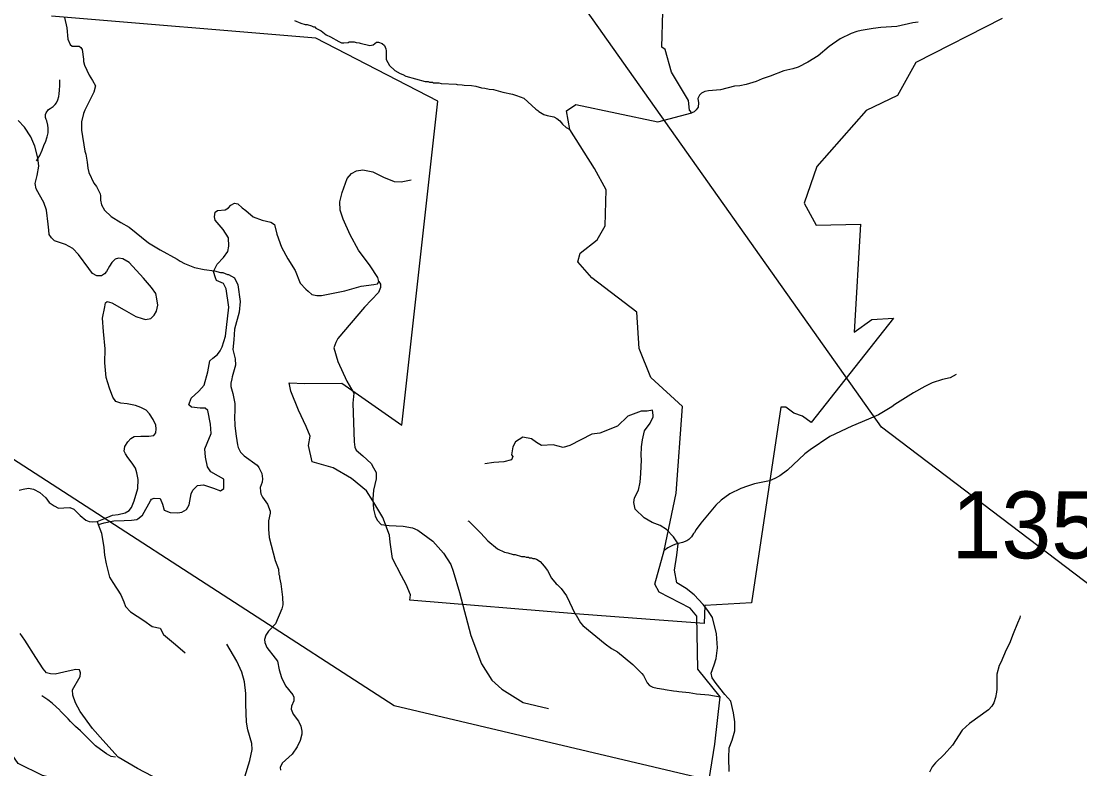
# Model space of a CAD drawing. Extents: x 1248224 to 1454986, y 825081 to 985870.
# Drawn here: x 1300750 to 1308662, y 908787 to 914371 of the extents above; entities that cross this region are included whole.
import ezdxf

# ---------------------------------------------------------------- set-up
doc = ezdxf.new("R2010")
doc.units = 0
for name, color, linetype in [('Exist Boundary Land Use Forest State Division NC Forest Resources', 7, 'Continuous'), ('Exist Hydrographic Creek Single Shore', 7, 'Continuous'), ('Exist Hydrographic Misc Water Feature', 7, 'Continuous'), ('Exist Road Non-System Type 51', 7, 'Continuous'), ('Exist Road Secondary Structure Standard Bridge Number Label', 7, 'Continuous'), ('Exist Road Secondary Type 41 Attributed', 7, 'Continuous'), ('Exist Road Secondary Type 51 Attributed', 7, 'Continuous'), ('Exist Road Secondary Type 51 Number Label', 7, 'Continuous')]:
    doc.layers.add(name, color=color, linetype=linetype)

msp = doc.modelspace()

# ---------------------------------------------------------------- linework, layer by layer
at = {"layer": 'Exist Boundary Land Use Forest State Division NC Forest Resources'}
msp.add_lwpolyline([(1308080.3, 914391.6), (1307435.4, 914063.3), (1307298.5, 913817.3), (1307063.6, 913703), (1306695.6, 913286.1), (1306600.9, 913012), (1306691.6, 912848), (1307021.7, 912855.9), (1306975.1, 912049), (1307106.7, 912143.7), (1307269.4, 912153.3), (1306652.8, 911374.3), (1306588.5, 911420.6), (1306523.8, 911442.2), (1306464.5, 911487.9), (1306426.1, 911488.9), (1306208, 910025.3), (1305858.3, 910005.9), (1305854.1, 909873), (1305417.7, 909904.9), (1304922.8, 909941.2), (1303655.3, 910045.6), (1303660.3, 910086.4), (1303626.1, 910163.3), (1303591.3, 910229), (1303524.9, 910356.5), (1303508.2, 910480.8), (1303501.8, 910530.9), (1303453.1, 910665.2), (1303378.9, 910788.3), (1303331.3, 910863.5), (1303217.5, 910954.3), (1303081.3, 911034.4), (1302924.1, 911079.2), (1302898, 911202.3), (1302910.5, 911272.7), (1302880.3, 911343.9), (1302821.3, 911465.9), (1302763.8, 911608.2), (1302752, 911668.9), (1302869.3, 911663.9), (1303145.2, 911668.6), (1303594.6, 911354), (1303864.8, 913773.8), (1302951.9, 914244.4), (1300975.1, 914409.3)], dxfattribs=at)
at = {"layer": 'Exist Hydrographic Creek Single Shore'}
msp.add_lwpolyline([(1302962.2, 907532.3), (1302716.6, 907812), (1302401.1, 908149.5), (1302266.4, 908294.9), (1302076.7, 908369.7), (1301961.7, 908346.7), (1301464.4, 908591.6), (1300908.4, 908737.4), (1300727.4, 908826.4), (1300590.4, 909019.6), (1300457.4, 909426), (1300491.4, 910141), (1300415.4, 910467.5), (1300403.4, 910694.2), (1300584.4, 910923.8), (1300588.4, 911071.4), (1300548.4, 911173.9), (1300288.4, 911455), (1299612.3, 911997)], dxfattribs=at)
at = {"layer": 'Exist Hydrographic Misc Water Feature'}
for points in [[(1301072.6, 914398.5), (1301090.5, 914322), (1301098.1, 914237.8), (1301117, 914197.3), (1301130.6, 914184.9), (1301182.7, 914185.5), (1301194.4, 914175.1), (1301206, 914158.8), (1301215.9, 914086.5), (1301215.5, 914070.5), (1301222.7, 914042.3), (1301256.6, 913969.3), (1301283.5, 913928.6), (1301304.4, 913888), (1301293, 913840.4), (1301225.3, 913706.4), (1301216.5, 913682.6), (1301200.7, 913619.1), (1301201.1, 913557.1), (1301224.6, 913400.4), (1301232, 913378.3), (1301242.4, 913318), (1301247.1, 913273.8), (1301256.2, 913241.6), (1301293.9, 913160.5), (1301313.2, 913136), (1301339.8, 913081.2), (1301343.4, 913067.1), (1301342.4, 913035.1), (1301349.4, 912998.9), (1301372.4, 912960.3), (1301423, 912912.9), (1301493.8, 912866.9), (1301556.8, 912833), (1301701.7, 912716.9), (1301788.2, 912662.3), (1301914.3, 912594.8), (1301937.9, 912578.1), (1301969.4, 912561.1), (1302044.6, 912531), (1302116.2, 912516.9), (1302194, 912506.7), (1302239.6, 912493.4), (1302255.6, 912493), (1302291.3, 912479.9), (1302299.3, 912479.6), (1302344.5, 912454.4), (1302369.1, 912401.7), (1302385.6, 912277.2), (1302379.4, 912197.5), (1302343.8, 912070.5), (1302339.5, 911990.7), (1302331.5, 911918.9), (1302349.7, 911850.4), (1302352.2, 911802.3), (1302325.8, 911715.1), (1302323.5, 911699.2), (1302316.4, 911667.4), (1302315.8, 911643.4), (1302332.3, 911590.9), (1302346.2, 911514.5), (1302346.6, 911458.6), (1302343.5, 911418.7), (1302347.5, 911348.7), (1302355.3, 911270.4), (1302365.5, 911206.2), (1302371, 911186), (1302389.9, 911151.4), (1302417.2, 911124.6), (1302513.3, 911053.9), (1302526.8, 911037.5), (1302547.6, 910992.9), (1302552.5, 910952.8), (1302549.8, 910928.9), (1302536.7, 910889.2), (1302537.8, 910857.3), (1302541.4, 910841.2), (1302552.7, 910816.9), (1302591.2, 910763.8)], [(1305644.5, 910845.3), (1305692.5, 911494.3), (1305456.5, 911709.1), (1305369.5, 911927.6), (1305350.5, 912197.2), (1305014.4, 912453.4), (1304909.4, 912573.6), (1304927.5, 912638.9), (1305054.4, 912738.2), (1305115.4, 912842), (1305121.4, 913111.1), (1305033.5, 913270.4), (1304850.8, 913561.4), (1304826.4, 913701.4), (1304894.5, 913749.2), (1305508.5, 913618.8), (1305761.3, 913687.6), (1305744.4, 913705.9), (1305737.4, 913778.3), (1305609.5, 913991.1), (1305563.4, 914159.3), (1305538.4, 914176.2), (1305544.5, 914442.1)], [(1302792.8, 914376.9), (1302840.2, 914355.4), (1302872, 914346.5), (1302888, 914346.1), (1302919.7, 914337.2), (1302935.5, 914328.7), (1302943.5, 914328.5), (1302951.3, 914320.3), (1302990.6, 914299.2), (1303029.9, 914270), (1303061.5, 914255.1), (1303122.5, 914219.4), (1303144.2, 914210.8), (1303160.2, 914210.3), (1303192.4, 914213.3), (1303200.5, 914217.1), (1303238.5, 914216), (1303252.4, 914211.6), (1303276.4, 914210.9), (1303284.2, 914206.7), (1303355.8, 914190.6), (1303379.9, 914195.9), (1303404.5, 914215.2), (1303420.5, 914214.8), (1303448.2, 914203.9), (1303463.8, 914189.6), (1303475.2, 914165.2), (1303478.7, 914149.1), (1303476.9, 914085.2), (1303501.6, 914040.5), (1303542.6, 914003.3), (1303582, 913980.2), (1303601.8, 913973.6), (1303625.5, 913960.9), (1303768.4, 913920.8), (1303792.4, 913920.1), (1303800.3, 913915.9), (1303824.3, 913915.2), (1303832.2, 913911), (1303872.2, 913909.8), (1303888.1, 913905.4), (1304000, 913902.1), (1304007.9, 913897.9), (1304045.8, 913896.7), (1304059.8, 913892.3), (1304115.8, 913890.8), (1304147.6, 913885.9), (1304191.2, 913872.5), (1304215.2, 913871.9), (1304247, 913863), (1304279, 913862.1), (1304350.5, 913840), (1304422, 913825.9), (1304451.8, 913817.1), (1304505.3, 913795.5), (1304595, 913713), (1304610.7, 913704.5), (1304618.5, 913696.3), (1304655.9, 913675.2), (1304681.7, 913666.5), (1304729.4, 913657.1), (1304753.1, 913644.4), (1304774.6, 913627.8), (1304795.9, 913603.2), (1304823.3, 913578.4), (1304850.8, 913561.4)], [(1307454.5, 914364.2), (1307412.4, 914359.3), (1307293.5, 914330.8), (1307173.3, 914324.3), (1307117, 914317.9), (1307028.6, 914302.4), (1306994.3, 914293.5), (1306951.8, 914278.7), (1306870.7, 914239.1), (1306787.1, 914181.5), (1306707.1, 914113.8), (1306627.8, 914064.2), (1306556.7, 914028.2), (1306516.3, 914015.4), (1306449.9, 914001.3), (1306346.6, 913960.3), (1306288.1, 913942), (1306241.5, 913921.3), (1306168.9, 913897.5), (1306120.6, 913888.8), (1306080.5, 913886), (1305975.7, 913859), (1305885.4, 913851.6), (1305859.2, 913846.4), (1305832.9, 913833.2), (1305818.4, 913817.6), (1305807.8, 913793.9), (1305810.8, 913761.8), (1305808, 913729.9), (1305795.4, 913708.3), (1305778.9, 913694.8), (1305761.3, 913687.6)], [(1307736.7, 911732.8), (1307691.9, 911706.1), (1307635.6, 911693.7), (1307558.8, 911670), (1307502.1, 911643.6), (1307418.7, 911596.1), (1307280.1, 911508), (1307257.7, 911490.7), (1307156, 911431.6), (1307083, 911397.8), (1306957.5, 911347.4), (1306793.2, 911270.1), (1306646.4, 911170.5), (1306607.6, 911139.6), (1306476, 911017.4), (1306418.8, 910975.1), (1306382.2, 910954.1), (1306341.7, 910937.3), (1306229, 910914.6), (1306178.5, 910898.1), (1306128, 910879.5), (1306046.8, 910839.8), (1305981.5, 910793.8), (1305940.4, 910754.9), (1305828.7, 910622.3), (1305795.2, 910575.2), (1305782.6, 910551.6), (1305774.4, 910543.8), (1305759.8, 910520.3), (1305739.2, 910498.8), (1305724.8, 910489.3), (1305692.5, 910476.3), (1305642.2, 910465.7), (1305622, 910458.2), (1305581.4, 910437.4), (1305554.7, 910417.1)], [(1305856.6, 908490.4), (1305934.6, 908971.5), (1305972.5, 909325.1), (1305805.5, 909532.2), (1305798.5, 909926.2), (1305749.5, 909986.3), (1305518.5, 910105.8), (1305486.5, 910165.5), (1305554.7, 910417.1), (1305644.5, 910845.3)], [(1302591.2, 910763.8), (1302611.7, 910711.2), (1302611.3, 910695.2), (1302597.7, 910639.6), (1302598, 910577.6), (1302604.2, 910515.4), (1302647.4, 910342.3), (1302671.6, 910277.6), (1302676.4, 910237.5), (1302680.2, 910229.4), (1302679.8, 910213.4), (1302690.6, 910169.1), (1302703.7, 910068.7), (1302704.1, 910012.7), (1302697.2, 909981), (1302650.1, 909870.3), (1302598.6, 909815.8), (1302577.7, 909784.4), (1302568.8, 909752.7), (1302570.2, 909730.7), (1302585.1, 909692.3), (1302648.9, 909614.4), (1302664.2, 909590), (1302678.5, 909525.6), (1302694.9, 909469.2), (1302725.1, 909406.3), (1302779.2, 909338.7), (1302786.7, 909322.5), (1302788, 909294.6), (1302770.8, 909255), (1302768.3, 909233.1), (1302783.1, 909194.7), (1302821.7, 909141.6), (1302838.7, 909105.1), (1302847.6, 909068.9), (1302847, 909044.9), (1302833.7, 908997.2), (1302812.4, 908949.9), (1302774.7, 908895), (1302700.9, 908829.2), (1302685.9, 908797.6), (1302687.4, 908775.6)], [(1304088.3, 910638.6), (1304094.2, 910636.3), (1304174, 910556), (1304185.8, 910547.7), (1304236.2, 910490.3), (1304310.6, 910430.1), (1304361.8, 910404.7), (1304387.8, 910400), (1304425.4, 910386.9), (1304441.4, 910386.4), (1304489.1, 910373), (1304511, 910372.4), (1304524.9, 910368), (1304540.9, 910367.5), (1304548.8, 910363.3), (1304564.8, 910362.9), (1304572.6, 910358.6), (1304586.7, 910358.3), (1304600.5, 910353.9), (1304628, 910335), (1304659.1, 910300.1), (1304682.1, 910267.5), (1304712.6, 910210.6), (1304747.4, 910167.7), (1304755.2, 910163.4), (1304784.4, 910132.6), (1304824.9, 910079.4), (1304889.1, 909941.6), (1304896.9, 909933.4), (1304929.3, 909876.5), (1304946.7, 909857.9), (1305115, 909719.1), (1305162, 909685.8), (1305207.4, 909660.5), (1305320.7, 909565.2), (1305388.8, 909499.3), (1305400.4, 909483), (1305426.9, 909428.2), (1305446.4, 909409.7), (1305470, 909397), (1305501.8, 909388.1), (1305553.7, 909382.5), (1305561.6, 909378.3), (1305625.3, 909368.5), (1305649.4, 909367.8), (1305665.1, 909363.3), (1305741, 909357.2), (1305796.8, 909347.6), (1305888.5, 909338.9), (1305972.5, 909325.1)], [(1308216.2, 909929.5), (1308213.7, 909913.5), (1308196.3, 909874.2), (1308162.4, 909795.1), (1308136.4, 909723.8), (1308111.1, 909676.6), (1308072.4, 909581.7), (1308059.7, 909558), (1308041.9, 909494.6), (1308040.8, 909382.7), (1308038.1, 909358.7), (1308031, 909319), (1308017.9, 909279.4), (1308003.1, 909255.8), (1307978.3, 909226.6), (1307837.5, 909124.7), (1307782, 909074.2), (1307710.8, 908964.3), (1307648.9, 908894.2), (1307583.1, 908832.1), (1307558.2, 908800.8), (1307537.1, 908761.4)]]:
    msp.add_lwpolyline(points, dxfattribs=at)
at = {"layer": 'Exist Road Non-System Type 51'}
for points in [[(1300863.5, 913327.5), (1300890.3, 913368.8), (1300907.3, 913408.4), (1300920, 913442.2), (1300932.8, 913474), (1300941.4, 913499.8), (1300943.5, 913507.8), (1300950.3, 913537.5), (1300950.7, 913557.5), (1300951, 913571.5), (1300949.7, 913595.5), (1300942.3, 913625.9), (1300936.7, 913638), (1300931, 913652.1), (1300931.4, 913674.1), (1300935.7, 913688), (1300954.4, 913711.5), (1300966.6, 913719.2), (1300988.9, 913734.8), (1301003.2, 913748.5), (1301013.7, 913762.3), (1301024.1, 913783.9), (1301030.6, 913809.8), (1301033.2, 913827.8), (1301035.7, 913855.7), (1301038.7, 913891.7), (1301037.5, 913933.8)], [(1303423.7, 912426.7), (1303415, 912455.5), (1303357.5, 912544.7), (1303271.2, 912659.9), (1303207.9, 912775.1), (1303156.1, 912893.1), (1303133.1, 912959.3), (1303130.2, 913022.7), (1303147.5, 913091.8), (1303184.9, 913195.4), (1303218.9, 913234.2), (1303256.3, 913254.4), (1303302.3, 913260.2), (1303377.2, 913245.8), (1303457.7, 913205.5), (1303538.3, 913173.8), (1303590.1, 913170.9), (1303664.9, 913185.3)], [(1301324.7, 910610.6), (1301344.6, 910615.5), (1301370.4, 910624.2), (1301442.4, 910638.6), (1301520.1, 910641.4), (1301574.7, 910644.3), (1301615, 910650.1), (1301620.8, 910653), (1301655.3, 910681.8), (1301715.7, 910788.3), (1301724.3, 910799.8), (1301744.5, 910808.4), (1301787.6, 910805.6), (1301804.9, 910762.4), (1301819.3, 910719.2), (1301862.4, 910701.9), (1301920, 910699), (1301951.6, 910704.8), (1301986.2, 910724.9), (1302006.3, 910759.5), (1302020.7, 910840.1), (1302032.2, 910868.9), (1302066.7, 910903.5), (1302112.7, 910909.2), (1302187.6, 910883.3), (1302239.3, 910863.1), (1302265.2, 910880.4), (1302265.2, 910909.2), (1302265.2, 910949.5), (1302225, 910972.6), (1302167.4, 911004.2), (1302141.5, 911041.7), (1302127.1, 911113.6), (1302121.4, 911177), (1302138.6, 911220.2), (1302170.3, 911292.2), (1302164.5, 911361.3), (1302144.4, 911463.4), (1302124.3, 911480.7), (1302086.9, 911480.7), (1302023.6, 911489.3), (1302003.4, 911506.6), (1302020.7, 911555.6), (1302078.2, 911607.4), (1302118.5, 911653.5), (1302144.4, 911751.4), (1302158.8, 911834.8), (1302181.8, 911855), (1302216.3, 911880.9), (1302236.5, 911909.7), (1302250.8, 911938.5), (1302276.7, 912019.1), (1302302.6, 912235.1), (1302282.6, 912371.9), (1302262.4, 912412.2), (1302210.7, 912435.2), (1302202, 912455.4), (1302187.6, 912501.4), (1302213.5, 912556.1), (1302262.4, 912605.1), (1302294.1, 912651.1), (1302302.7, 912691.4), (1302299.8, 912751.9), (1302259.6, 912815.3), (1302199.1, 912884.4), (1302193.4, 912910.3), (1302199.1, 912944.8), (1302216.4, 912956.3), (1302273.9, 912962.1), (1302299.8, 912976.5), (1302317.1, 912996.6), (1302343, 913011), (1302368.9, 913008.2), (1302400.5, 912976.5), (1302429.3, 912956.3)], [(1302429.3, 912956.3), (1302484, 912910.3), (1302550.2, 912884.4), (1302616.3, 912870), (1302642.2, 912852.7), (1302659.5, 912780.7), (1302694, 912682.8), (1302742.9, 912596.4), (1302797.6, 912510.1), (1302835, 912415), (1302878.1, 912369), (1302895.4, 912354.6), (1302921.3, 912328.7), (1302958.7, 912322.9), (1302993.2, 912322.9), (1303168.7, 912357.5), (1303289.6, 912392), (1303386.3, 912403.6), (1303412.2, 912409.4), (1303423.7, 912426.7)], [(1303423.7, 912426.7), (1303434.7, 912406.8), (1303434.7, 912380.9), (1303420.3, 912343.5), (1303316.7, 912234.1), (1303115.3, 912000.9), (1303100.9, 911972.1), (1303086.5, 911931.8), (1303115.3, 911828.1), (1303184.4, 911681.3), (1303236.4, 911593.1), (1303227.8, 911518.3), (1303239.3, 911230.3), (1303242.2, 911190), (1303253.7, 911167), (1303302.6, 911123.8), (1303365.9, 911066.2), (1303383.2, 911034.6), (1303403.3, 911000), (1303403.3, 910953.9), (1303383.2, 910867.6), (1303377.4, 910804.2), (1303383.2, 910726.5), (1303394.6, 910676.2), (1303409, 910644.6), (1303440.6, 910612.9), (1303501.1, 910604.3), (1303604.6, 910598.5), (1303673.7, 910587), (1303714, 910569.7), (1303826.2, 910486.2), (1303906.7, 910397), (1303961.4, 910313.5), (1303977.4, 910263), (1304026.3, 910104.6), (1304109.7, 909782.1), (1304190.3, 909572), (1304268, 909448.1), (1304342.8, 909381.9), (1304501, 909281.2), (1304690.9, 909238)], [(1305381.8, 910992.1), (1305386.2, 911093.8), (1305382.5, 911127.6), (1305386.2, 911191.5), (1305393.8, 911244.2), (1305408.8, 911311.8), (1305450.1, 911368.2), (1305472.7, 911417.1), (1305472.7, 911428.4), (1305468.9, 911466), (1305427.6, 911458.5), (1305382.5, 911458.5), (1305284.8, 911420.9), (1305205.9, 911345.7), (1305074.4, 911293), (1305014.3, 911285.5), (1304849, 911202.8), (1304800.2, 911187.8), (1304725, 911206.6), (1304638.6, 911202.8), (1304601.1, 911225.4), (1304563.5, 911251.7), (1304499.6, 911263), (1304443.3, 911229.1), (1304424.5, 911191.5), (1304413.2, 911131.4), (1304424.5, 911120.1), (1304413.2, 911093.8), (1304356.9, 911078.8), (1304281.7, 911075), (1304214.1, 911063.7)], [(1301318.8, 910633.7), (1301324.7, 910610.6), (1301350.6, 910547.2), (1301367.8, 910440.7), (1301373.6, 910383.1), (1301385.1, 910316.9), (1301411, 910219), (1301434, 910178.7), (1301494.4, 910086.5), (1301517.4, 910034.7), (1301528.9, 910000.2), (1301566.3, 909959.9), (1301667, 909893.6), (1301727.5, 909850.5), (1301787.9, 909836.1), (1301813.8, 909790), (1301903, 909715.1), (1301974.9, 909651.8)], [(1302384.4, 908323.6), (1302461.2, 908415.5), (1302487.9, 908455.6), (1302494.6, 908485.6), (1302491.3, 908522.4), (1302442.9, 908564.2), (1302412.8, 908590.9), (1302399.5, 908624.3), (1302421.2, 908726.3), (1302459.6, 908849.9), (1302476.3, 908930.1), (1302472.9, 908976.9), (1302444.6, 909078.1), (1302433, 909134.9), (1302428, 909268.5), (1302429.6, 909350.4), (1302419.6, 909435.6), (1302398, 909509.5), (1302361.3, 909591.4), (1302286.2, 909716.7)], [(1301454.2, 908872.8), (1301422.3, 908879.4), (1301386.9, 908898.3), (1301341.5, 908931.4), (1301306.2, 908958.2), (1301278.8, 908986.9), (1301237.7, 909025.8), (1301192.6, 909070.9), (1301155.5, 909103.9), (1301118.2, 909140.7), (1301100.8, 909161), (1301083.1, 909177.6), (1301065.4, 909193.9), (1301042.1, 909220.4), (1301038.2, 909224.7), (1300981.4, 909277.9), (1300947.9, 909302.8), (1300904.5, 909331.9)]]:
    msp.add_lwpolyline(points, dxfattribs=at)
at = {"layer": 'Exist Road Secondary Structure Standard Bridge Number Label'}
for points in [[(1309382.2, 909669.2), (1307179.2, 911339.2), (1304940.7, 914501.6)], [(1309363, 907874.8), (1306924, 908457.3), (1303538.5, 909258.1), (1297568.4, 913116.9)]]:
    msp.add_lwpolyline(points, dxfattribs=at)
at = {"layer": 'Exist Road Secondary Type 41 Attributed'}
for points in [[(1305625, 910519.5), (1305573.5, 910575.3), (1305526.3, 910605.4), (1305466.3, 910626.9), (1305406.2, 910661.2), (1305337.5, 910725.6), (1305329, 910777.2), (1305333.2, 910811.5), (1305363.3, 910867.3), (1305376.2, 910927.5), (1305381.8, 910992.1)], [(1306041.6, 908767.1), (1306039.5, 908868), (1306041.6, 908943.1), (1306063.1, 909001.1), (1306082.4, 909069.8), (1306082.4, 909138.5), (1306073.8, 909205.1), (1306052.3, 909291.9), (1306007.3, 909341.3), (1305945, 909425), (1305912.9, 909465.8), (1305906.4, 909500.2), (1305927.9, 909562.4), (1305942.9, 909611.8), (1305953.6, 909691.3), (1305947.2, 909794.3), (1305915.2, 909917.6), (1305880.8, 909969.2), (1305846.5, 910014.3), (1305779.4, 910086.3), (1305719.4, 910133.5), (1305650.7, 910176.5), (1305633.6, 910270.4), (1305650.8, 910382.1), (1305659.4, 910468), (1305625, 910519.5)]]:
    msp.add_lwpolyline(points, dxfattribs=at)
at = {"layer": 'Exist Road Secondary Type 51 Attributed'}
for points in [[(1300854.6, 913159.2), (1300869.4, 913218.4), (1300881.7, 913287.6), (1300874.3, 913351.8), (1300852.1, 913438.2), (1300822.8, 913506.4), (1300773.4, 913580.5), (1300726.6, 913629.9)], [(1301644.6, 911486.1), (1301603.9, 911499.7), (1301541, 911512.1), (1301494.1, 911517), (1301458.3, 911530.6), (1301433.7, 911562.7), (1301410.2, 911630.6), (1301384.3, 911709.6), (1301374.5, 911818.2), (1301376.9, 911923.2), (1301364.9, 912053.4), (1301357.5, 912152.2), (1301374.8, 912238.6), (1301379.5, 912266.6), (1301391.8, 912276.5), (1301427.6, 912266.6), (1301518.9, 912216), (1301607.7, 912166.6), (1301653.3, 912150.6), (1301679.2, 912141.9), (1301719.9, 912149.3), (1301744.6, 912176.5), (1301760.6, 912204.9), (1301770.5, 912249.3), (1301763.1, 912297.5), (1301755.7, 912337), (1301723.6, 912381.4), (1301663.2, 912450.6), (1301555.9, 912568.5), (1301510.3, 912595.6), (1301477, 912600.6), (1301452.3, 912593.2), (1301427.6, 912569.7), (1301409.1, 912541.3), (1301386.9, 912501.8), (1301372.1, 912483.3), (1301349.9, 912469.7), (1301315.4, 912468.5), (1301283.3, 912487), (1301256.2, 912522.8), (1301177.2, 912629), (1301135.3, 912673.4), (1301081, 912703), (1300999.6, 912731.4), (1300976.6, 912751.8), (1300959.3, 912777.7), (1300956.8, 912809.8), (1300951.9, 912854.3), (1300939.6, 912959.2), (1300919.8, 913016), (1300886.5, 913075.3), (1300862.1, 913118.9), (1300854.6, 913159.2)], [(1300734, 910868), (1300763.6, 910876.6), (1300805.6, 910882.8), (1300841.3, 910876.6), (1300890.2, 910850.7), (1300933.4, 910811.2), (1300958.1, 910775.4), (1300995.1, 910750.7), (1301028.4, 910733.4), (1301069.1, 910735.9), (1301112.2, 910738.4), (1301143.1, 910727.3), (1301190, 910679.1), (1301231.9, 910643.3), (1301257.8, 910633.4), (1301283.1, 910631.2), (1301318.8, 910633.7), (1301367, 910653.4), (1301431.1, 910681.8), (1301475.5, 910686.7), (1301526.1, 910699.1), (1301555.7, 910715.1), (1301575.4, 910739.8), (1301593.9, 910789.2), (1301621.1, 910881.8), (1301624.8, 910948.5), (1301614.9, 910996.9), (1301605, 911032.7), (1301580.4, 911071), (1301547, 911111.7), (1301529.8, 911138.9), (1301519.9, 911159.8), (1301523.6, 911194.4), (1301545.8, 911230.2), (1301568, 911253.7), (1301593.9, 911268.5), (1301644.5, 911270.9), (1301704.9, 911270.9), (1301741.9, 911275.9), (1301756.8, 911296.9), (1301759.2, 911326.5), (1301756.8, 911354.9), (1301735.8, 911396.9), (1301708.8, 911439.2), (1301682.9, 911465.2), (1301644.6, 911486.1)], [(1301360, 909000.6), (1301281.6, 909087.4), (1301191.6, 909214.2), (1301154.9, 909280.2), (1301134.6, 909337.3), (1301133.3, 909376.6), (1301190.4, 909475.5), (1301194.2, 909504.7), (1301185, 909526), (1301157.8, 909528.5), (1301101.1, 909514.9), (1301004.9, 909493.9), (1300967.9, 909495.1), (1300938.2, 909503.8), (1300914.8, 909533.4), (1300859.3, 909617.4), (1300777.9, 909747), (1300742.6, 909798.1)], [(1302962.2, 907532.3), (1302980.1, 907566.6), (1302990.1, 907616.7), (1302986.4, 907768.1), (1302982.7, 907889.4), (1302964.2, 907937.5), (1302934.6, 907972.1), (1302891.4, 908010.4), (1302740.9, 908089.4), (1302490.5, 908221.5), (1302404.7, 908303.5), (1302384.4, 908323.6), (1302301.1, 908417.1), (1302235.7, 908485), (1302161.7, 908534.4), (1302053.2, 908583.8), (1301895.3, 908645.5), (1301618.7, 908787.8), (1301474.3, 908874.2), (1301360, 909000.6)]]:
    msp.add_lwpolyline(points, dxfattribs=at)

# ---------------------------------------------------------------- texts
at = {"layer": 'Exist Road Secondary Type 51 Number Label'}
msp.add_text('1354', height=500, dxfattribs=at).set_placement((1307703.9, 910358.7))

doc.saveas('drawing.dxf')
